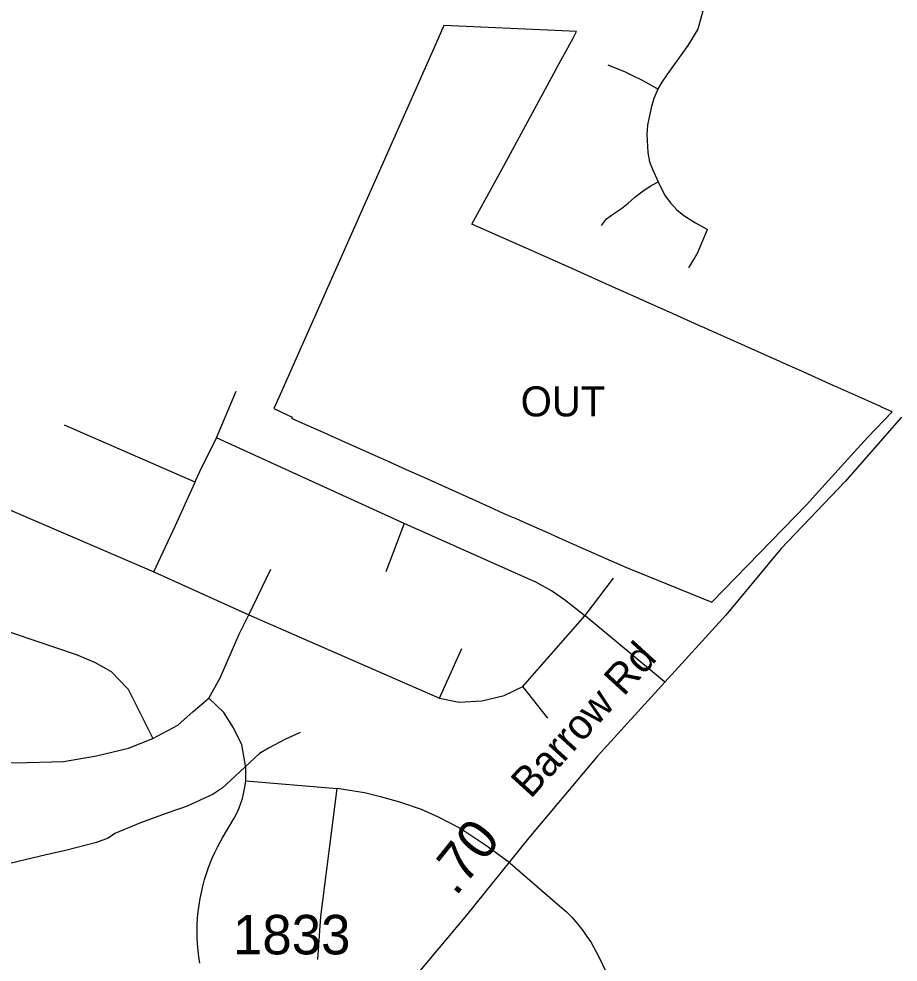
# Model space of a CAD drawing. Extents: x 1662474 to 1856135, y 779280 to 917889.
# Drawn here: x 1705001 to 1707785, y 836341 to 839326 of the extents above; entities that cross this region are included whole.
import ezdxf

# ---------------------------------------------------------------- set-up
doc = ezdxf.new("R2010")
doc.units = 0
for name, color, linetype in [('Exist Boundary Political City Limit New Hole', 7, 'Continuous'), ('Exist Hydrographic Misc Water Feature', 7, 'Continuous'), ('Exist Road Non-System Type 51', 7, 'Continuous'), ('Exist Road Secondary Mileage Hundredths English Label', 7, 'Continuous'), ('Exist Road Secondary Type 51 Attributed', 7, 'Continuous'), ('Exist Road Secondary Type 51 Label', 7, 'Continuous'), ('Exist Road Secondary Type 51 Number Label', 7, 'Continuous'), ('Map Preparation Boundary City Limit Buffer Line', 7, 'Continuous')]:
    doc.layers.add(name, color=color, linetype=linetype)

msp = doc.modelspace()

# ---------------------------------------------------------------- linework, layer by layer
at = {"layer": 'Exist Boundary Political City Limit New Hole'}
msp.add_lwpolyline([(1706720.6, 839287.6), (1706346.6, 839305.1), (1706320.6, 839246.5), (1705824.4, 838128.3), (1705808.2, 838092.7), (1705850.5, 838073), (1705865.8, 838065.9), (1705864.2, 838062.4), (1705899.1, 838046.9), (1705966.2, 838016.9), (1706033.4, 837986.9), (1706098.1, 837957.9), (1706138.1, 837939.9), (1706162.4, 837929.1), (1706227.2, 837900.1), (1706294.1, 837870.3), (1706362, 837839.9), (1706425.8, 837811.1), (1706490.9, 837781.8), (1706536.5, 837761.2), (1706558.1, 837751.8), (1706584.8, 837740.4), (1706585.4, 837739.9), (1706683.8, 837696.2), (1706723.1, 837678.6), (1706876, 837611.4), (1706924.6, 837589.5), (1707195.1, 837480.1), (1707495.5, 837789.4), (1707523, 837819.7), (1707634.6, 837942.9), (1707688.9, 838002.8), (1707765.4, 838082.7), (1707729.8, 838098.6), (1707726.4, 838100.2), (1707584.6, 838163.6), (1707581, 838165.2), (1707472.2, 838213.9), (1707469.6, 838215), (1707468.6, 838215.6), (1707359.9, 838264.3), (1707320.4, 838282), (1707251.8, 838312.2), (1707213.4, 838329.4), (1707192.1, 838338.9), (1707189.5, 838340), (1707169.2, 838349.1), (1707162.9, 838351.9), (1707060.5, 838397.6), (1706998.2, 838425.4), (1706954.2, 838445), (1706916.4, 838462.1), (1706871, 838482.3), (1706768.1, 838528.1), (1706652.5, 838579.8), (1706435.2, 838676.8), (1706535.8, 838860.9), (1706695.6, 839155), (1706706.4, 839174.8), (1706755.4, 839264.9), (1706766.4, 839285.4), (1706720.6, 839287.6)], dxfattribs=at)
at = {"layer": 'Exist Hydrographic Misc Water Feature'}
msp.add_lwpolyline([(1705891.4, 837067.6), (1705843.4, 837045.6), (1705791.2, 837017.9), (1705763, 837002), (1705670.5, 836916.1), (1705644.3, 836892), (1705616.4, 836872.9), (1705534.1, 836835.2), (1705475.8, 836815), (1705385.5, 836781.6), (1705305.2, 836747.9), (1705283.3, 836733.6), (1705247, 836720.4), (1705148.8, 836694.5), (1705086.8, 836681), (1705020.5, 836665.1), (1704972.3, 836653), (1704850, 836620.2), (1704663.6, 836560.8), (1704559.1, 836519.4), (1704518.9, 836493.2), (1704489, 836471.6), (1704465.8, 836453.1), (1704437.1, 836428.4)], dxfattribs=at)
at = {"layer": 'Exist Road Non-System Type 51'}
for p, q in [((1705626.1, 838000.1), (1705688.4, 838147.6)), ((1705558.6, 837859.6), (1705144.9, 838039.8)), ((1706221.2, 837729.4), (1705626.1, 838000.1)), ((1704966.9, 837774.9), (1705428.5, 837576.2)), ((1706221.2, 837729.4), (1706163, 837576)), ((1705428.5, 837576.2), (1705729, 837439.9)), ((1705729, 837439.9), (1705798.6, 837584.2)), ((1705729, 837439.9), (1706332.6, 837176.4)), ((1706596.1, 837213.4), (1706793.1, 837437.4)), ((1706793.9, 837438.1), (1707044.6, 837229.2)), ((1706332.6, 837176.4), (1706402.8, 837334.2)), ((1706675.1, 837113.4), (1706596.1, 837213.4)), ((1705719, 836914.8), (1706009, 836891.2))]:
    msp.add_line(p, q, dxfattribs=at)
for points in [[(1707182, 839410.2), (1707161.6, 839335.9), (1707150.8, 839292.9), (1707118.5, 839241.1), (1707051.9, 839149), (1707036.1, 839126), (1707024, 839104), (1707023.6, 839102.9)], [(1707023.6, 839102.9), (1706996, 839119.2), (1706973.5, 839131.6), (1706946.9, 839144.8), (1706919.4, 839157.9), (1706890.2, 839169.8), (1706866, 839179)], [(1707023.6, 839102.9), (1707011.6, 839073.9), (1707002.8, 839044.6), (1706991.2, 838989.6), (1706989.4, 838960.5), (1706992.2, 838902.6), (1706997.9, 838873.8), (1707006.9, 838849.8), (1707024.6, 838810.4)], [(1706845.2, 838671.7), (1706861.6, 838693.4), (1706882.9, 838708.5), (1706908.6, 838725.4), (1706929.5, 838742.5), (1706950.8, 838761.7), (1706972.9, 838778.4), (1706999.6, 838796.4), (1707024.6, 838810.4)], [(1707024.6, 838810.4), (1707045.2, 838769.2), (1707063.1, 838744.7), (1707084.1, 838721.6), (1707106.1, 838704.2), (1707143.4, 838680), (1707181.5, 838659.9)], [(1707121.4, 838537.8), (1707138.2, 838564.4), (1707151.4, 838588.9), (1707162.9, 838617.1), (1707181.5, 838659.9)], [(1705558.6, 837859.6), (1705558.9, 837860.1), (1705561.6, 837866.1), (1705573.9, 837893.9), (1705589.4, 837925.9), (1705607.2, 837961.7), (1705625.4, 837998.2), (1705626.1, 838000.1)], [(1705428.5, 837576.2), (1705495.6, 837721.2), (1705558.6, 837859.6)], [(1706793.1, 837437.4), (1706727.9, 837487.9), (1706687, 837516), (1706639.2, 837542.7), (1706221.2, 837729.4)], [(1706793.1, 837437.4), (1706793.9, 837438.1), (1706883, 837556.2)], [(1704850.4, 837426.6), (1705182.1, 837314.8), (1705240.4, 837290.4), (1705292.9, 837260.8), (1705347.4, 837205.4), (1705425.4, 837049.4)], [(1705602.6, 837176.8), (1705638.5, 837240.4), (1705698.6, 837379.2), (1705729, 837439.9)], [(1706332.6, 837176.4), (1706394.9, 837164.4), (1706466.5, 837168), (1706537.1, 837184.9), (1706596.1, 837213.4)], [(1705425.4, 837049.4), (1705504.2, 837091.2), (1705552.9, 837133.9), (1705602.6, 837176.8)], [(1705719, 836914.8), (1705719.6, 836956.8), (1705706.8, 837028.7), (1705680.1, 837083.1), (1705650.1, 837131.7), (1705602.6, 837176.8)], [(1704888.6, 836977.8), (1704989.4, 836972), (1705142.1, 836976.6), (1705246.2, 836993.9), (1705348.1, 837018.2), (1705425.4, 837049.4)], [(1705573.6, 836337.9), (1705570.5, 836358.4), (1705568.1, 836378.5), (1705566.2, 836399), (1705565.5, 836419.4), (1705565.2, 836439.7), (1705565.5, 836460.4), (1705566.8, 836481.2), (1705568.6, 836501.6), (1705571.2, 836522.1), (1705574.6, 836542.2), (1705578.6, 836562.2), (1705583.4, 836582.2), (1705588.9, 836602.4), (1705594.9, 836621.9), (1705601.6, 836641), (1705613.2, 836669.9), (1705621.6, 836688.5), (1705630.9, 836707.1), (1705645.8, 836734.2), (1705682.5, 836796.4), (1705692, 836815), (1705698.2, 836829.2), (1705703.9, 836843.9), (1705708.5, 836858.6), (1705712.4, 836873.8), (1705716.4, 836894.5), (1705719, 836914.8)], [(1705947.1, 836350.1), (1705956.4, 836485.7), (1706009, 836891.2)], [(1706556.2, 836654.4), (1706479.6, 836710.9), (1706396.8, 836764.9), (1706329.6, 836800.4), (1706275.6, 836824.1), (1706207.1, 836847.8), (1706150.5, 836863.6), (1706095.2, 836876.8), (1706041.2, 836886), (1706009, 836891.2)], [(1706556.2, 836654.4), (1706714, 836518.9), (1706733.6, 836501.4), (1706752.1, 836482.2), (1706769.6, 836462.8), (1706786.1, 836441.5), (1706801.4, 836419.8), (1706811.4, 836405.6), (1706820.1, 836389.9), (1706828.4, 836374.4), (1706839.1, 836353.6), (1706926.4, 836169.6), (1706965.8, 836084)]]:
    msp.add_lwpolyline(points, dxfattribs=at)
at = {"layer": 'Exist Road Secondary Type 51 Attributed'}
msp.add_lwpolyline([(1707794.7, 838065.3), (1707616.9, 837861.7), (1707414.3, 837649.9), (1707239.2, 837439.6), (1706831.8, 836991.9), (1706615.7, 836735), (1706418.4, 836489.9), (1706035.1, 836033.2), (1705957.4, 835925.5), (1705824.6, 835715.1), (1705716.9, 835504.8), (1705625.3, 835304.6), (1705536.4, 835141.7)], dxfattribs=at)
at = {"layer": 'Map Preparation Boundary City Limit Buffer Line'}
msp.add_lwpolyline([(1706720.6, 839287.6), (1706346.6, 839305.1), (1706320.6, 839246.5), (1705824.4, 838128.3), (1705808.2, 838092.7), (1705850.5, 838073), (1705865.8, 838065.9), (1705864.2, 838062.4), (1705899.1, 838046.9), (1705966.2, 838016.9), (1706033.4, 837986.9), (1706098.1, 837957.9), (1706138.1, 837939.9), (1706162.4, 837929.1), (1706227.2, 837900.1), (1706294.1, 837870.3), (1706362, 837839.9), (1706425.8, 837811.1), (1706490.9, 837781.8), (1706536.5, 837761.2), (1706558.1, 837751.8), (1706584.8, 837740.4), (1706585.4, 837739.9), (1706683.8, 837696.2), (1706723.1, 837678.6), (1706876, 837611.4), (1706924.6, 837589.5), (1707195.1, 837480.1), (1707495.5, 837789.4), (1707523, 837819.7), (1707634.6, 837942.9), (1707688.9, 838002.8), (1707765.4, 838082.7), (1707729.8, 838098.6), (1707726.4, 838100.2), (1707584.6, 838163.6), (1707581, 838165.2), (1707472.2, 838213.9), (1707469.6, 838215), (1707468.6, 838215.6), (1707359.9, 838264.3), (1707320.4, 838282), (1707251.8, 838312.2), (1707213.4, 838329.4), (1707192.1, 838338.9), (1707189.5, 838340), (1707169.2, 838349.1), (1707162.9, 838351.9), (1707060.5, 838397.6), (1706998.2, 838425.4), (1706954.2, 838445), (1706916.4, 838462.1), (1706871, 838482.3), (1706768.1, 838528.1), (1706652.5, 838579.8), (1706435.2, 838676.8), (1706535.8, 838860.9), (1706695.6, 839155), (1706706.4, 839174.8), (1706755.4, 839264.9), (1706766.4, 839285.4), (1706720.6, 839287.6)], dxfattribs=at)

# ---------------------------------------------------------------- texts
at = {"layer": 'Exist Boundary Political City Limit New Hole'}
msp.add_text('OUT', height=95, dxfattribs=at).set_placement((1706589.5, 838068.1))
at = {"layer": 'Exist Road Secondary Mileage Hundredths English Label'}
msp.add_text('.70', height=125, rotation=51.158, dxfattribs=at).set_placement((1706384.1, 836546.9))
at = {"layer": 'Exist Road Secondary Type 51 Label'}
msp.add_text('Barrow Rd', height=95, rotation=47.7107, dxfattribs=at).set_placement((1706620.9, 836856))
at = {"layer": 'Exist Road Secondary Type 51 Number Label'}
msp.add_text('1833', height=125, dxfattribs=at).set_placement((1705678.8, 836365.9))

doc.saveas('drawing.dxf')
